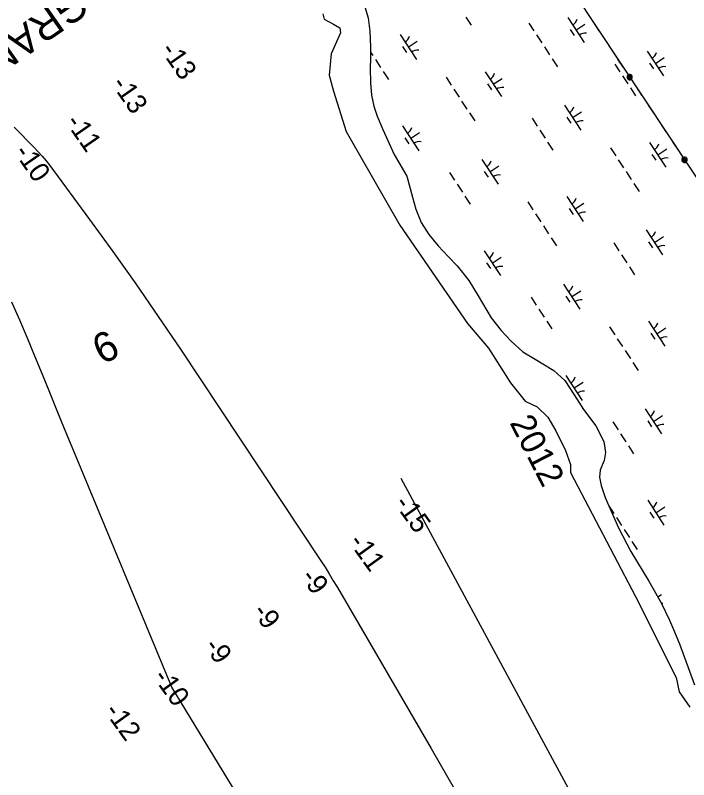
# Model space of a CAD drawing. Extents: x 3945642 to 3966284, y 206476 to 228921.
# Drawn here: x 3958060 to 3959193, y 214156 to 215442 of the extents above; entities that cross this region are included whole.
import ezdxf

# ---------------------------------------------------------------- set-up
doc = ezdxf.new("R2010")
doc.units = 0
for name, color, linetype in [('V-CHAN-NAID', 7, 'Continuous'), ('V-RIVR-EDGE', 7, 'Continuous'), ('V-RIVR-IDEN', 7, 'Continuous'), ('V-RIVR-RANG', 7, 'Continuous'), ('V-TOPO-DPTH', 7, 'Continuous'), ('V-TOPO-MINR', 7, 'Continuous'), ('V-UTIL-LINE', 7, 'Continuous'), ('V-WETL-SWMP', 7, 'Continuous')]:
    doc.layers.add(name, color=color, linetype=linetype)

msp = doc.modelspace()

# ---------------------------------------------------------------- linework, layer by layer
at = {"layer": 'V-RIVR-EDGE'}
msp.add_lwpolyline([(3958577.1, 215444.8), (3958579.5, 215435.3), (3958594.9, 215427), (3958605.6, 215421.1), (3958606.8, 215412.8), (3958591.3, 215377.2), (3958587.8, 215341.5), (3958594.9, 215314.2), (3958616.3, 215246.6), (3958638.8, 215207.4), (3958706.5, 215088.7), (3958820.5, 214923.7), (3958856.1, 214882.1), (3958892.9, 214823.9), (3958917.8, 214793.1), (3958938, 214783.6), (3958955.8, 214765.8), (3958968.9, 214743.2), (3958985.5, 214710), (3958993.8, 214686.2), (3958993.8, 214673.1), (3959103, 214464.2), (3959171.9, 214327.7), (3959176.6, 214303.9), (3959194.4, 214277.8)], dxfattribs=at)
at = {"layer": 'V-TOPO-DPTH'}
for points in [[(3958057.8, 215253.8), (3958091.4, 215219.9), (3958098.3, 215212.6), (3958105, 215205.1), (3958111.4, 215197.4), (3958117.6, 215189.4), (3958184.7, 215098.4), (3958223.8, 215044.5), (3958262.4, 214990.3), (3958300.2, 214935.4), (3958337.4, 214880.2), (3958573.5, 214524.5), (3958580.8, 214513.4), (3958587.9, 214502.2), (3958594.8, 214490.8), (3958601.6, 214479.4), (3958759.3, 214208.4), (3958800.1, 214137.4)], [(3958700.2, 213692.6), (3958323, 214311.9), (3958155.1, 214715.7), (3958142.5, 214746.2), (3958130, 214776.7), (3958117.6, 214807.3), (3958105.2, 214837.9), (3958092.8, 214868.4), (3958080.2, 214898.9), (3958067.2, 214929.3), (3958054.1, 214959.6)]]:
    msp.add_lwpolyline(points, dxfattribs=at)
at = {"layer": 'V-TOPO-MINR'}
for points in [[(3958057.8, 215253.8), (3958091.4, 215219.9), (3958098.3, 215212.6), (3958105, 215205.1), (3958111.4, 215197.4), (3958117.6, 215189.4), (3958184.7, 215098.4), (3958223.8, 215044.5), (3958262.4, 214990.3), (3958300.2, 214935.4), (3958337.4, 214880.2), (3958573.5, 214524.5), (3958580.8, 214513.4), (3958587.9, 214502.2), (3958594.8, 214490.8), (3958601.6, 214479.4), (3958759.3, 214208.4), (3958800.1, 214137.4)], [(3958700.2, 213692.6), (3958323, 214311.9), (3958155.1, 214715.7), (3958142.5, 214746.2), (3958130, 214776.7), (3958117.6, 214807.3), (3958105.2, 214837.9), (3958092.8, 214868.4), (3958080.2, 214898.9), (3958067.2, 214929.3), (3958054.1, 214959.6)], [(3958708.5, 214663.2), (3959123.3, 213894.7), (3959132.3, 213877.7), (3959141.1, 213860.5), (3959149.6, 213843.2), (3959157.9, 213825.8), (3959202.7, 213729.3), (3959232.7, 213663.3), (3959262.1, 213597), (3959290.4, 213530.3), (3959318, 213463.2), (3959643.8, 212653.8)]]:
    msp.add_lwpolyline(points, dxfattribs=at)
at = {"layer": 'V-UTIL-LINE'}
for points in [[(3958881.3, 222827.3), (3957109.9, 218327), (3961480.2, 211741.6)], [(3959032.3, 215430.2), (3959041.7, 215416)], [(3959052.7, 215399.4), (3959062.1, 215385.2)], [(3959073.2, 215368.5), (3959082.6, 215354.4)], [(3959093.4, 215338.2), (3959093.9, 215339.5), (3959092.8, 215339.2), (3959092.3, 215337.9), (3959093.2, 215336.8), (3959094.7, 215337.7), (3959095.2, 215340), (3959093.4, 215341.1), (3959091.1, 215340.3), (3959090.5, 215338.1), (3959091.3, 215336), (3959093.6, 215335.3), (3959096, 215336.7), (3959097.1, 215340.6), (3959095.9, 215341.9), (3959094.3, 215342.6), (3959092.5, 215342.6), (3959090.9, 215341.9), (3959089.6, 215340.7), (3959089, 215339), (3959089, 215337.3), (3959089.6, 215335.7), (3959090.9, 215334.4), (3959092.5, 215333.7), (3959094.2, 215333.7), (3959095.9, 215334.4), (3959097.1, 215335.6), (3959097.8, 215337.3), (3959097.8, 215339), (3959097.1, 215340.6)], [(3959104.2, 215321.9), (3959113.6, 215307.7)], [(3959124.6, 215291), (3959134, 215276.9)], [(3959145.1, 215260.2), (3959154.5, 215246)], [(3959165.5, 215229.4), (3959174.9, 215215.2)], [(3959185.7, 215199), (3959186.3, 215200.3), (3959185.1, 215200.1), (3959184.6, 215198.8), (3959185.6, 215197.7), (3959187, 215198.5), (3959187.6, 215200.8), (3959185.8, 215201.9), (3959183.4, 215201.2), (3959182.9, 215199), (3959183.7, 215196.9), (3959186, 215196.2), (3959188.4, 215197.6), (3959189.5, 215201.5), (3959188.2, 215202.7), (3959186.6, 215203.4), (3959184.9, 215203.4), (3959183.2, 215202.8), (3959182, 215201.5), (3959181.3, 215199.9), (3959181.3, 215198.1), (3959182, 215196.5), (3959183.2, 215195.3), (3959184.8, 215194.6), (3959186.6, 215194.6), (3959188.2, 215195.3), (3959189.5, 215196.5), (3959190.1, 215198.1), (3959190.1, 215199.9), (3959189.5, 215201.5)]]:
    msp.add_lwpolyline(points, dxfattribs=at)
at = {"layer": 'V-WETL-SWMP'}
for p, q in [((3958648, 215456.4), (3958653.5, 215437.6)), ((3958653.5, 215437.6), (3958656.2, 215415.1)), ((3958817.9, 215438.7), (3958826.7, 215425.3)), ((3958989.4, 215438.2), (3959016.8, 215396.3)), ((3958923.6, 215429), (3958932.3, 215415.7)), ((3959003.1, 215417.3), (3959018.1, 215427.1)), ((3958656.2, 215415.1), (3958657.6, 215389.1)), ((3958707.2, 215409.6), (3958734.6, 215367.7)), ((3958936.7, 215409), (3958945.5, 215395.6)), ((3958993.3, 215418.1), (3958999.9, 215408)), ((3958720.9, 215388.7), (3958735.9, 215398.5)), ((3958657.6, 215389.1), (3958657.5, 215369.5)), ((3958711.1, 215389.4), (3958717.7, 215379.4)), ((3958949.9, 215388.9), (3958958.7, 215375.5)), ((3959123, 215381.9), (3959150.4, 215340.1)), ((3958657.5, 215369.5), (3958657, 215353.1)), ((3958657.6, 215379.9), (3958661.2, 215374.3)), ((3958963, 215368.8), (3958971.8, 215355.4)), ((3959136.7, 215361), (3959151.7, 215370.9)), ((3958665.6, 215367.7), (3958674.4, 215354.3)), ((3959068.3, 215360.1), (3959077, 215346.7)), ((3959126.9, 215361.8), (3959133.5, 215351.8)), ((3958657, 215353.1), (3958657.3, 215328.3)), ((3958678.8, 215347.6), (3958687.5, 215334.2)), ((3958850.2, 215347), (3958877.6, 215305.2)), ((3958784.4, 215337.9), (3958793.2, 215324.5)), ((3958863.9, 215326.1), (3958879, 215336)), ((3959081.4, 215340), (3959090.2, 215326.7)), ((3958657.3, 215328.3), (3958659.2, 215307.8)), ((3958797.6, 215317.8), (3958806.4, 215304.4)), ((3958854.2, 215326.9), (3958860.8, 215316.9)), ((3959094.6, 215320), (3959103.3, 215306.6)), ((3958659.2, 215307.8), (3958663.1, 215289.4)), ((3958810.7, 215297.7), (3958819.5, 215284.4)), ((3958663.1, 215289.4), (3958668.6, 215272.1)), ((3958983.8, 215290.8), (3959011.2, 215249)), ((3958997.5, 215269.9), (3959012.6, 215279.7)), ((3958668.6, 215272.1), (3958678, 215249.7)), ((3958823.9, 215277.7), (3958832.7, 215264.3)), ((3958929.1, 215269), (3958937.9, 215255.6)), ((3958987.8, 215270.7), (3958994.4, 215260.6)), ((3958711.1, 215255.9), (3958738.5, 215214)), ((3958678, 215249.7), (3958697.4, 215207.9)), ((3958724.8, 215235), (3958739.9, 215244.8)), ((3958942.3, 215248.9), (3958951, 215235.5)), ((3958715.1, 215235.7), (3958721.6, 215225.7)), ((3958955.4, 215228.8), (3958964.2, 215215.4)), ((3959126.9, 215228.3), (3959154.3, 215186.4)), ((3959061.1, 215219.1), (3959069.9, 215205.7)), ((3959140.6, 215207.3), (3959155.7, 215217.2)), ((3958697.4, 215207.9), (3958718.4, 215171.3)), ((3959130.9, 215208.1), (3959137.4, 215198.1)), ((3958844.7, 215199.6), (3958872.1, 215157.8)), ((3958858.4, 215178.7), (3958873.4, 215188.6)), ((3959074.3, 215199.1), (3959083, 215185.7)), ((3958790, 215177.8), (3958798.8, 215164.4)), ((3958848.6, 215179.5), (3958855.2, 215169.5)), ((3959087.4, 215179), (3959096.2, 215165.6)), ((3958718.4, 215171.3), (3958728, 215135.8)), ((3958803.1, 215157.7), (3958811.9, 215144.3)), ((3959100.6, 215158.9), (3959109.3, 215145.5)), ((3958816.3, 215137.7), (3958825.1, 215124.3)), ((3958987.8, 215137.1), (3959015.2, 215095.3)), ((3958728, 215135.8), (3958733.6, 215116)), ((3958922, 215128), (3958930.7, 215114.6)), ((3959001.5, 215116.2), (3959016.5, 215126.1)), ((3958733.6, 215116), (3958742.7, 215093.5)), ((3958991.7, 215117), (3958998.3, 215106.9)), ((3958935.1, 215107.9), (3958943.9, 215094.5)), ((3958742.7, 215093.5), (3958755.6, 215073.5)), ((3958948.3, 215087.8), (3958957, 215074.4)), ((3958755.6, 215073.5), (3958771.1, 215054.4)), ((3959121.3, 215080.9), (3959148.7, 215039.1)), ((3958961.4, 215067.8), (3958970.2, 215054.4)), ((3959125.3, 215060.8), (3959131.9, 215050.7)), ((3959135, 215060), (3959150.1, 215069.8)), ((3958771.1, 215054.4), (3958787.9, 215036.4)), ((3959066.7, 215059), (3959075.4, 215045.7)), ((3958787.9, 215036.4), (3958803.3, 215020.5)), ((3958848.6, 215046), (3958876, 215004.1)), ((3958862.3, 215025), (3958877.4, 215034.9)), ((3959079.8, 215039), (3959088.6, 215025.6)), ((3958852.6, 215025.8), (3958859.2, 215015.8)), ((3958803.3, 215020.5), (3958822.6, 214995.9)), ((3959093, 215018.9), (3959101.7, 215005.5)), ((3958822.6, 214995.9), (3958838.5, 214970)), ((3958982.2, 214989.7), (3959009.6, 214947.9)), ((3958838.5, 214970), (3958860.3, 214933.1)), ((3958995.9, 214968.8), (3959011, 214978.7)), ((3958927.5, 214967.9), (3958936.3, 214954.5)), ((3958986.2, 214969.6), (3958992.7, 214959.6)), ((3958940.7, 214947.8), (3958949.4, 214934.4)), ((3958860.3, 214933.1), (3958877, 214912)), ((3958953.8, 214927.7), (3958962.6, 214914.4)), ((3959125.3, 214927.2), (3959152.7, 214885.4)), ((3958877, 214912), (3958893.9, 214893.6)), ((3959059.5, 214918.1), (3959068.3, 214904.7)), ((3959129.2, 214907.1), (3959135.8, 214897)), ((3959139, 214906.3), (3959154, 214916.1)), ((3958893.9, 214893.6), (3958913.9, 214875.9)), ((3959072.6, 214898), (3959081.4, 214884.6)), ((3958913.9, 214875.9), (3958934.6, 214863.5)), ((3959085.8, 214877.9), (3959094.6, 214864.5)), ((3958934.6, 214863.5), (3958965.8, 214844.5)), ((3959098.9, 214857.8), (3959107.7, 214844.4)), ((3958965.8, 214844.5), (3958984.2, 214827.7)), ((3958986.1, 214836), (3959013.5, 214794.2)), ((3958984.2, 214827.7), (3959000.2, 214803.3)), ((3958999.8, 214815.1), (3959014.9, 214825)), ((3959000.2, 214803.3), (3959015.6, 214778.6)), ((3959015.6, 214778.6), (3959036.4, 214751.5)), ((3959119.7, 214779.8), (3959147.1, 214738)), ((3959133.4, 214758.9), (3959148.5, 214768.8)), ((3959036.4, 214751.5), (3959049.7, 214725)), ((3959065, 214758), (3959073.8, 214744.6)), ((3959123.7, 214759.7), (3959130.3, 214749.6)), ((3959078.2, 214737.9), (3959087, 214724.5)), ((3959049.7, 214725), (3959052.6, 214706.3)), ((3959091.3, 214717.8), (3959100.1, 214704.4)), ((3959052.6, 214706.3), (3959050.4, 214693.3)), ((3959050.4, 214693.3), (3959047.1, 214685.2)), ((3959043.8, 214676.7), (3959042.8, 214665.2)), ((3959047.1, 214685.2), (3959043.8, 214676.7)), ((3959042.8, 214665.2), (3959045.2, 214651.2)), ((3959045.2, 214651.2), (3959052.1, 214630.6)), ((3959052.1, 214630.6), (3959074.6, 214579.7)), ((3959123.7, 214626.1), (3959151.1, 214584.3)), ((3959058.7, 214615.8), (3959066.6, 214603.6)), ((3959137.4, 214605.2), (3959152.4, 214615.1)), ((3959071, 214596.9), (3959079.8, 214583.5)), ((3959127.6, 214606), (3959134.2, 214596)), ((3959074.6, 214579.7), (3959095.1, 214539.7)), ((3959084.2, 214576.8), (3959092.9, 214563.5)), ((3959097.3, 214556.8), (3959106.1, 214543.4)), ((3959095.1, 214539.7), (3959125.5, 214490)), ((3959125.5, 214490), (3959146.3, 214453.8)), ((3959140.7, 214463.6), (3959146.9, 214467.7)), ((3959146.3, 214453.8), (3959160.6, 214424.5)), ((3959160.6, 214424.5), (3959167.4, 214408.7)), ((3959167.4, 214408.7), (3959177.5, 214384.8)), ((3959177.5, 214384.8), (3959202.5, 214315.7))]:
    msp.add_line(p, q, dxfattribs=at)
for centre, start, end in [((3958988.1, 215440.5), 302.4575, 344.0011), ((3958705.9, 215411.9), 302.4575, 344.0011), ((3959018.4, 215394.3), 82.4574, 124.0011), ((3958736.2, 215365.7), 82.4574, 124.0011), ((3959121.7, 215384.3), 302.4575, 344.0011), ((3959152, 215338.1), 82.4574, 124.0011), ((3958849, 215349.3), 302.4575, 344.0011), ((3958879.3, 215303.1), 82.4574, 124.0011), ((3958982.6, 215293.1), 302.4575, 344.0011), ((3958709.9, 215258.2), 302.4575, 344.0011), ((3959012.9, 215246.9), 82.4574, 124.0011), ((3958740.1, 215212), 82.4574, 124.0011), ((3959125.7, 215230.6), 302.4575, 344.0011), ((3959155.9, 215184.4), 82.4574, 124.0011), ((3958843.4, 215202), 302.4575, 344.0011), ((3958873.7, 215155.8), 82.4574, 124.0011), ((3958986.5, 215139.4), 302.4575, 344.0011), ((3959016.8, 215093.2), 82.4574, 124.0011), ((3959120.1, 215083.2), 302.4575, 344.0011), ((3959150.4, 215037), 82.4574, 124.0011), ((3958847.4, 215048.3), 302.4575, 344.0011), ((3958877.7, 215002.1), 82.4574, 124.0011), ((3958981, 214992), 302.4575, 344.0011), ((3959011.2, 214945.8), 82.4574, 124.0011), ((3959124, 214929.5), 302.4575, 344.0011), ((3959154.3, 214883.3), 82.4574, 124.0011), ((3958984.9, 214838.4), 302.4575, 344.0011), ((3959015.2, 214792.1), 82.4574, 124.0011), ((3959118.5, 214782.1), 302.4575, 344.0011), ((3959148.8, 214735.9), 82.4574, 124.0011), ((3959122.4, 214628.4), 302.4575, 344.0011), ((3959152.7, 214582.2), 82.4574, 124.0011), ((3959116.9, 214481.1), 342.4445, 344.0011), ((3959147.1, 214434.8), 82.4574, 90.5886)]:
    msp.add_arc(centre, 17.6, start, end, dxfattribs=at)

# ---------------------------------------------------------------- texts
at = {"layer": 'V-CHAN-NAID'}
msp.add_text('OLD GRAND BAYOU "10"', height=50, rotation=214.9873, dxfattribs=at).set_placement((3958288, 215580))
at = {"layer": 'V-RIVR-IDEN'}
for s, height, rotation, p in [('6', 50, 26.4682, (3958205.7, 214853.6)), ('2012', 42, 297.2356, (3958890.8, 214756.6))]:
    msp.add_text(s, height=height, rotation=rotation, dxfattribs=at).set_placement(p)
at = {"layer": 'V-RIVR-RANG'}
for s, rotation, p in [('-13', 304.7432, (3958302.8, 215383.6)), ('-13', 304.7432, (3958220.3, 215326.4)), ('-11', 304.7432, (3958143, 215262.4)), ('-10', 304.7432, (3958056.6, 215211.5)), ('-15', 305.6716, (3958696.2, 214620.6)), ('-11', 305.6716, (3958619.5, 214556)), ('-9', 305.6716, (3958538.8, 214497)), ('-9', 305.6716, (3958457.5, 214438.7)), ('-9', 305.6716, (3958376.2, 214380.4)), ('-10', 305.6716, (3958290.3, 214328.7)), ('-12', 305.6716, (3958208.4, 214271.1))]:
    msp.add_text(s, height=33.5, rotation=rotation, dxfattribs=at).set_placement(p)

doc.saveas('drawing.dxf')
